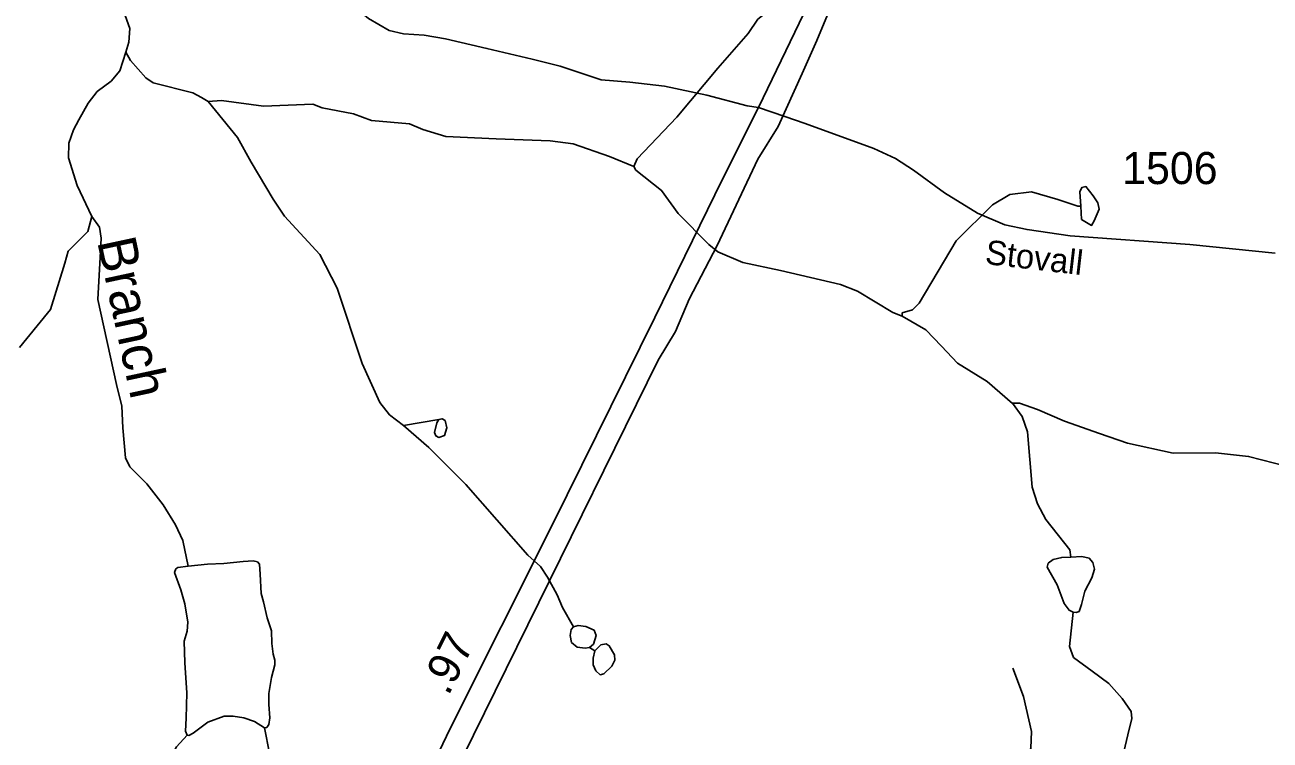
# Model space of a CAD drawing. Extents: x 2056842 to 2160602, y 826753 to 1016856.
# Drawn here: x 2127034 to 2131888, y 987067 to 989856 of the extents above; entities that cross this region are included whole.
import ezdxf

# ---------------------------------------------------------------- set-up
doc = ezdxf.new("R2010")
doc.units = 0
for name, color, linetype in [('Exist Hydrographic Creek Single Shore', 7, 'Continuous'), ('Exist Hydrographic Creek Single Shore Label', 7, 'Continuous'), ('Exist Hydrographic Misc Water Feature', 7, 'Continuous'), ('Exist Railroad Mainline', 7, 'Continuous'), ('Exist Road Non-System Type 51', 7, 'Continuous'), ('Exist Road Primary US Attributed', 7, 'Continuous'), ('Exist Road Primary US Mileage Hundredths English Label', 7, 'Continuous'), ('Exist Road Secondary Type 41 Attributed', 7, 'Continuous'), ('Exist Road Secondary Type 51 Label', 7, 'Continuous'), ('Exist Road Secondary Type 51 Number Label', 7, 'Continuous')]:
    doc.layers.add(name, color=color, linetype=linetype)

msp = doc.modelspace()

# ---------------------------------------------------------------- linework, layer by layer
at = {"layer": 'Exist Hydrographic Creek Single Shore'}
for points in [[(2127425.4, 989892.9), (2127443.7, 989841), (2127440, 989788.9), (2127428, 989748.8)], [(2127428, 989748.8), (2127404.2, 989676.7), (2127370.5, 989636.4), (2127316.5, 989596.2), (2127280.8, 989550), (2127244.6, 989485.1), (2127223.5, 989445.9), (2127205.6, 989393.8), (2127203.8, 989337.7), (2127238.3, 989230), (2127294.8, 989108.1)], [(2127428, 989748.8), (2127446, 989716.9), (2127506.3, 989649), (2127534.4, 989629.4), (2127688.8, 989590.1), (2127723.4, 989572.9), (2127748.8, 989556.3)], [(2127748.8, 989556.3), (2127800.7, 989560.5), (2127965, 989539), (2128156.8, 989545.9), (2128192.9, 989532), (2128314.8, 989508.8), (2128385.2, 989483), (2128533.2, 989469.7), (2128585.2, 989448), (2128675.2, 989420.2), (2128871.2, 989411.2), (2129081.4, 989404.1), (2129171.4, 989392.4), (2129313.4, 989342.9), (2129407.8, 989303.5)], [(2129407.8, 989303.5), (2129415.7, 989289.5), (2129516.1, 989210), (2129580.5, 989120.1), (2129701, 988998.8), (2129735.2, 988970.8), (2129833.4, 988929.4), (2129979.4, 988897.8), (2130213.5, 988843), (2130279.9, 988817.4), (2130418.3, 988733.8), (2130454.1, 988719.9)], [(2127294.8, 989108.1), (2127279.2, 989050.3), (2127203.4, 988973.8), (2127189.6, 988925.9), (2127134.4, 988745.6), (2127041.5, 988632.3), (2127013.6, 988598.3)], [(2127295, 989108.4), (2127324.9, 989067), (2127332.2, 989024.4), (2127328.5, 988973.3), (2127318.4, 988784.5), (2127391.8, 988452.9), (2127412.3, 988368.9), (2127416.4, 988285), (2127427, 988167.3), (2127444, 988132), (2127509.6, 988066.3), (2127574, 987984.6), (2127621.4, 987906.8), (2127649.4, 987844.7), (2127671.3, 987745)], [(2130454.1, 988719.9), (2130546.5, 988666.4), (2130606.9, 988602.8), (2130669.2, 988536.9), (2130785.5, 988465.6), (2130883.7, 988379.8)], [(2130884, 988380.1), (2130922, 988328.3), (2130942.3, 988268.4), (2130961.1, 988052.5), (2130981.4, 987988.6), (2131013.6, 987926.7), (2131107.9, 987808.8), (2131111.2, 987780.3)], [(2127671.3, 987745), (2127746.5, 987752.6), (2127809.7, 987755), (2127885.1, 987763.5), (2127923.9, 987765.9), (2127941, 987762.3), (2127948.3, 987752.6), (2127951.9, 987713.6), (2127955.5, 987638.2), (2127964.1, 987605.4), (2127978.6, 987543.4), (2127995.7, 987492.3), (2127996.9, 987443.7), (2128001.7, 987402.3), (2128009, 987378), (2128009, 987359.8), (2127995.7, 987311.1), (2127984.7, 987247.9), (2127984.7, 987205.1), (2127989.6, 987154), (2127985.9, 987127.2), (2127977.4, 987116.3), (2127968.9, 987115.1)], [(2131121.1, 987565.9), (2131104.7, 987573.2), (2131086, 987599.5), (2131058.7, 987671.8), (2131019.3, 987740.8), (2131023.6, 987756.2), (2131042.3, 987771.5), (2131076.2, 987779.2), (2131111.2, 987780.3)], [(2131111.2, 987780.3), (2131155, 987782.5), (2131183.5, 987775.9), (2131197.7, 987759.5), (2131204.3, 987733.2), (2131193.4, 987699.2), (2131166, 987647.7), (2131152.8, 987595.1), (2131144.1, 987568.8), (2131132, 987564.5), (2131121.1, 987565.9)], [(2127667.5, 987085.9), (2127660.2, 987101.7), (2127662.6, 987152.8), (2127665.1, 987251.3), (2127657.8, 987368), (2127655.3, 987453.1), (2127667.5, 987492.1), (2127669.9, 987526.1), (2127657.8, 987597.9), (2127642, 987652.6), (2127617.7, 987720.7), (2127622.5, 987734.1), (2127631, 987740.2), (2127671.3, 987745)], [(2131121.1, 987565.9), (2131106.9, 987431.1), (2131122.3, 987389.2), (2131194.4, 987335.5), (2131260.1, 987287.3), (2131311.6, 987229.2), (2131346.6, 987177.7), (2131348.8, 987151.4), (2131333.5, 987087.9), (2131286.4, 986883), (2131274.4, 986800.2)], [(2127968.9, 987115.1), (2127928.8, 987139.4), (2127887.5, 987154), (2127846.2, 987160.1), (2127810.9, 987160.1), (2127747.7, 987137), (2127690.6, 987093.2), (2127673.6, 987084.7), (2127667.5, 987085.9)], [(2127968.9, 987115.1), (2128027, 986817.8), (2128053.3, 986759.8), (2128153.8, 986604.3), (2128258.5, 986478.8), (2128318.4, 986431), (2128394.9, 986327.4), (2128463.2, 986267.7), (2128593.4, 986208.2), (2128809.7, 986129.2), (2129053.9, 986072.3), (2129165.9, 986066.8), (2129229.9, 986071.1), (2129327.9, 986097.5), (2129469.1, 986172.5), (2129677.3, 986235), (2129749.3, 986245.3), (2129778.9, 986250.2)], [(2127667.5, 987085.9), (2127625.8, 987040.9), (2127601.5, 986998.3), (2127590.5, 986933.8), (2127530.6, 986877.6), (2127412.9, 986801.1), (2127377.2, 986748.9), (2127342, 986608.8), (2127294.4, 986472.6), (2127276.7, 986420.5), (2127199.2, 986292.1), (2127161.7, 986162), (2127152.5, 986030), (2127160.7, 985970)]]:
    msp.add_lwpolyline(points, dxfattribs=at)
at = {"layer": 'Exist Hydrographic Misc Water Feature'}
for points in [[(2129407.9, 989303.6), (2129421.6, 989333.7), (2129575.2, 989496.4), (2129736.1, 989687.1), (2129853.6, 989821.6), (2129891.4, 989877.7), (2129986.9, 989954.1), (2130031, 989974.2), (2130127, 989978.6), (2130206.9, 989971.1), (2130251, 989971.3), (2130320.7, 990013.5), (2130432.1, 990142), (2130583.4, 990286.6), (2130625.2, 990342.8), (2130788.5, 990517.5), (2130852.2, 990613.8), (2130869.7, 990685.9)], [(2127749, 989556.3), (2127863.4, 989416.9), (2127915.9, 989321), (2128002.6, 989175.5), (2128046.9, 989109.7), (2128183.5, 988960.3), (2128252.2, 988828.6), (2128349.4, 988535.1), (2128417.9, 988383.3), (2128456.2, 988335.5), (2128510.5, 988293.7)], [(2130454.4, 988720.2), (2130454.4, 988732.2), (2130494.2, 988744.4), (2130520.3, 988770.5), (2130665.2, 989013.1), (2130806.5, 989153.7), (2130874.2, 989194), (2130958.3, 989204.4), (2131060.4, 989174.8), (2131138.5, 989149.2), (2131150.4, 989149.2)], [(2131150.4, 989149.2), (2131152.6, 989097.2), (2131192.6, 989073.4), (2131202.7, 989091.5), (2131222.4, 989137.5), (2131216.4, 989161.5), (2131198.2, 989189.4), (2131170.3, 989225.3), (2131154.3, 989221.2), (2131146.3, 989205.2), (2131150.4, 989149.2)], [(2130884, 988380.1), (2130911.9, 988380.2), (2130982, 988355.8), (2131087.1, 988310.8), (2131224, 988262.6), (2131332.4, 988224.3), (2131510.9, 988186), (2131676.2, 988187), (2131804.3, 988172.8), (2131956.5, 988133.4), (2132056.9, 988093.2), (2132115.2, 988051.5), (2132177.5, 987971.8), (2132225.9, 987871.9), (2132256.4, 987772.2)], [(2128510.5, 988293.7), (2128648.1, 988316.4)], [(2128510.5, 988293.7), (2128608.8, 988208.2), (2128753.5, 988062.8), (2128994.7, 987787.9), (2129044.7, 987744.1), (2129071.6, 987701.8), (2129109.9, 987632.8), (2129130.7, 987583.5), (2129173.4, 987509)], [(2128648.1, 988316.4), (2128640.6, 988304.3), (2128630.5, 988266.3), (2128636.3, 988253.1), (2128648.5, 988247), (2128670.3, 988254.3), (2128678.9, 988284.7), (2128672.8, 988312.7), (2128660.6, 988320), (2128648.1, 988316.4)], [(2129173.4, 987509), (2129163.6, 987498.1), (2129160.3, 987474), (2129164.7, 987447.7), (2129186.6, 987429), (2129218.3, 987424.7), (2129235.9, 987428), (2129251.2, 987441.1), (2129261, 987475.1), (2129253.4, 987494.8), (2129221.6, 987510.1), (2129191, 987513.4), (2129173.4, 987509)], [(2129235.9, 987428), (2129256.7, 987414.8)], [(2129256.7, 987414.8), (2129249, 987386.3), (2129250.1, 987360), (2129259.9, 987337), (2129277.5, 987321.7), (2129291.7, 987325), (2129322.4, 987354.6), (2129334.4, 987378.7), (2129332.2, 987399.5), (2129312.5, 987434.5), (2129300.5, 987442.2), (2129279.7, 987437.8), (2129256.7, 987414.8)]]:
    msp.add_lwpolyline(points, dxfattribs=at)
at = {"layer": 'Exist Railroad Mainline'}
msp.add_lwpolyline([(2128486.5, 986483.7), (2129503.2, 988548.1), (2129570.8, 988660.3), (2129624.2, 988786.6), (2129733.4, 988995), (2129891.8, 989331.7), (2129971.3, 989460), (2130064.4, 989666.3), (2130121.7, 989794.5), (2130224.7, 990043)], dxfattribs=at)
at = {"layer": 'Exist Road Non-System Type 51'}
for points in [[(2129893.9, 989533.2), (2129849.7, 989540.6), (2129693.1, 989581.5), (2129527.5, 989616.6), (2129393.1, 989632), (2129280.8, 989641.1), (2129120.9, 989694.4), (2129011.4, 989722.2), (2128835.6, 989764.2), (2128673.4, 989801.7), (2128590.6, 989815.3), (2128510, 989821), (2128453.9, 989834.1), (2128373.3, 989880.6), (2128292.8, 989947.6), (2128236.1, 990047.5), (2128223.6, 990097.4), (2128189.6, 990191.7)], [(2131056.6, 985846.7), (2131042.4, 985958.5), (2131029.9, 986042.5), (2131028.8, 986083.4), (2131017.4, 986283.5), (2131021.9, 986397.1), (2130994.7, 986571.9), (2130999.2, 986649.1), (2130967.5, 986749), (2130947.6, 986868.9), (2130937.4, 986993.8), (2130955.6, 987035.8), (2130957.8, 987100.5), (2130927.2, 987237.1), (2130885.2, 987347.2)]]:
    msp.add_lwpolyline(points, dxfattribs=at)
at = {"layer": 'Exist Road Primary US Attributed'}
for points in [[(2129893.9, 989533.2), (2130070.8, 989899.6), (2130252.3, 990267.4), (2130368, 990530.8), (2130456.3, 990786.1), (2130619.3, 991295.4), (2130735, 991661), (2130826.9, 991961.1)], [(2127208.7, 984084), (2127239.8, 984163.2), (2127288, 984276.2), (2127378.8, 984452.1), (2127475.2, 984640.6), (2127552.9, 984789.9), (2127899, 985485.4), (2128132.5, 985952), (2128311.7, 986319.9), (2128479.5, 986666.2), (2128692.7, 987112.4), (2129091.5, 987907.9), (2129490.4, 988714.7), (2129753.2, 989254), (2129893.9, 989533.2)]]:
    msp.add_lwpolyline(points, dxfattribs=at)
at = {"layer": 'Exist Road Secondary Type 41 Attributed'}
msp.add_lwpolyline([(2129893.9, 989533.2), (2129996.4, 989498.2), (2130076.6, 989470.8), (2130344.3, 989373.2), (2130428.2, 989334.6), (2130498.5, 989289.1), (2130618.8, 989200.6), (2130748.1, 989121.1), (2130854.7, 989075.7), (2130940.9, 989057.5), (2131108.8, 989032.6), (2131575, 988999.6), (2131908.5, 988965.6)], dxfattribs=at)

# ---------------------------------------------------------------- texts
at = {"layer": 'Exist Hydrographic Creek Single Shore Label'}
msp.add_text('Branch', height=150, rotation=282.1174, dxfattribs=at).set_placement((2127315.5, 989011.6))
at = {"layer": 'Exist Road Primary US Mileage Hundredths English Label'}
msp.add_text('.97', height=125, rotation=63.3705, dxfattribs=at).set_placement((2128685, 987236.4))
at = {"layer": 'Exist Road Secondary Type 51 Label'}
msp.add_text('Stovall', height=95, rotation=353.3741, dxfattribs=at).set_placement((2130774.4, 988923.8))
at = {"layer": 'Exist Road Secondary Type 51 Number Label'}
msp.add_text('1506', height=125, dxfattribs=at).set_placement((2131311.8, 989234.9))

doc.saveas('drawing.dxf')
